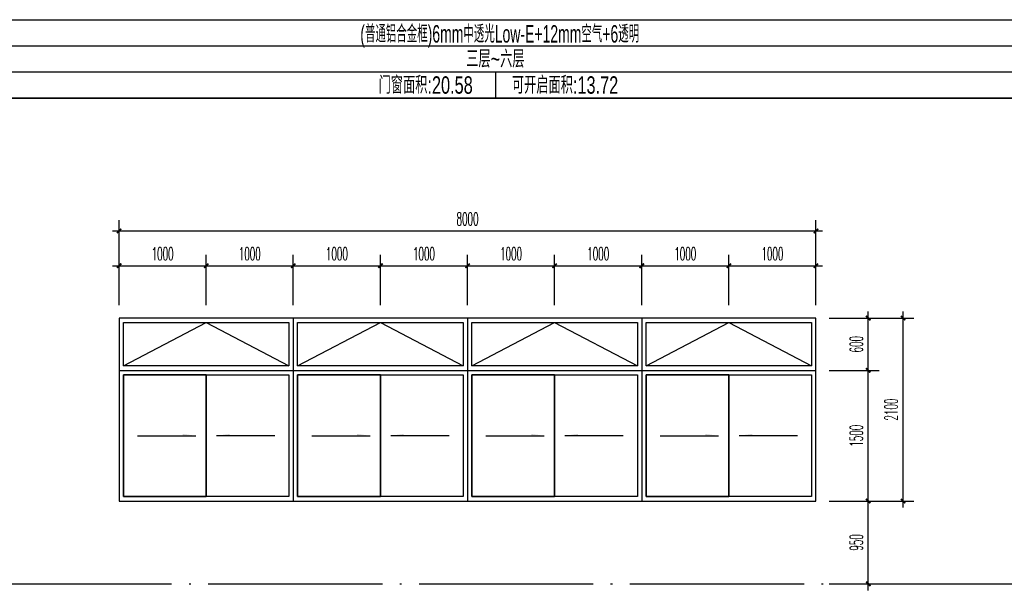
# Model space of a CAD drawing. Extents: x 1779708 to 7299578, y -1121471 to 88434.
# Tile 824 of 1056: x 6670629 to 6681932, y -1032015 to -1025465. Entities that reach past the tile are written whole.
import ezdxf
from ezdxf.enums import TextEntityAlignment as Align

# ---------------------------------------------------------------- set-up
doc = ezdxf.new("R2010")
doc.units = 0
doc.header["$LTSCALE"] = 1000
doc.header["$MEASUREMENT"] = 0
doc.linetypes.add('DOTE', pattern=[2.42, 2, -0.2, 0.02, -0.2])
doc.layers.get('0').update_dxf_attribs({"linetype": 'CONTINUOUS'})
doc.layers.get('Defpoints').update_dxf_attribs({"linetype": 'CONTINUOUS'})
for name, color, linetype in [('DIM_SYMB', 3, 'CONTINUOUS'), ('DOTE', 1, 'DOTE'), ('PUB_DIM', 3, 'CONTINUOUS'), ('PUB_TAB', 7, 'CONTINUOUS'), ('PUB_TEXT', 7, 'CONTINUOUS'), ('WINDOW', 2, 'CONTINUOUS'), ('立面细线', 114, 'CONTINUOUS')]:
    doc.layers.add(name, color=color, linetype=linetype)
doc.styles.add('_TCH_DIM_T3', font='SIMPLEX.shx', dxfattribs={"width": 0.494118, "bigfont": 'GBCBIG.shx'})
doc.styles.add('华正字体', font='huazheng.shx', dxfattribs={"width": 0.7, "bigfont": 'hztxt.shx'})
doc.dimstyles.new('_TCH_ARCH&&50', dxfattribs={"dimtxt": 148.75, "dimasz": 50, "dimexe": 125, "dimexo": 150, "dimgap": 63.125, "dimtad": 1, "dimdec": 0, "dimzin": 0, "dimdsep": 46, "dimtxsty": '_TCH_DIM_T3', "dimblk": 'ARCHTICK', "dimcen": 0.09, "dimdle": 75, "dimclrt": 7, "dimazin": 2, "dimtfac": 1, "dimtdec": 0, "dimtix": 1, "dimtmove": 2, "dimatfit": 3, "dimfxl": 250, "dimtolj": 1, "dimtzin": 0, "dimarcsym": 0})

# ---------------------------------------------------------------- blocks, each defined once
blk = doc.blocks.new('_ArchTick')
at = {"color": 0, "linetype": 'ByBlock', "const_width": 0.4}
blk.add_lwpolyline([(-0.5, -0.5), (0.5, 0.5)], dxfattribs=at)
blk = doc.blocks.new('*D4382')
at = {"layer": 'Defpoints', "color": 0, "transparency": 16777216}
for p in [(6672770, -1028289), (6671770, -1028890), (6672770, -1028890)]:
    blk.add_point(p, dxfattribs=at)
at = {"layer": 'PUB_DIM', "color": 0, "lineweight": -2, "transparency": 16777216}
for p, q in [((6671770, -1028740), (6671770, -1028164)), ((6672770, -1028740), (6672770, -1028164)), ((6671695, -1028289), (6672845, -1028289))]:
    blk.add_line(p, q, dxfattribs=at)
at = {"layer": 'PUB_DIM', "color": 0, "lineweight": -2, "transparency": 16777216, "xscale": 50, "yscale": 50, "zscale": 50, "rotation": 180}
blk.add_blockref('_ArchTick', (6671770, -1028289), dxfattribs=at)
at = {"layer": 'PUB_DIM', "color": 0, "lineweight": -2, "transparency": 16777216, "xscale": 50, "yscale": 50, "zscale": 50}
blk.add_blockref('_ArchTick', (6672770, -1028289), dxfattribs=at)
at = {"layer": 'PUB_DIM', "color": 7, "transparency": 16777216, "insert": (6672270, -1028152), "char_height": 148.8, "attachment_point": 5, "style": '_TCH_DIM_T3'}
blk.add_mtext('\\A1;1000', dxfattribs=at)
blk = doc.blocks.new('*D4383')
at = {"layer": 'Defpoints', "color": 0, "transparency": 16777216}
for p in [(6673770, -1028289), (6672770, -1028890), (6673770, -1028890)]:
    blk.add_point(p, dxfattribs=at)
at = {"layer": 'PUB_DIM', "color": 0, "lineweight": -2, "transparency": 16777216}
for p, q in [((6672770, -1028740), (6672770, -1028164)), ((6673770, -1028740), (6673770, -1028164)), ((6672695, -1028289), (6673845, -1028289))]:
    blk.add_line(p, q, dxfattribs=at)
at = {"layer": 'PUB_DIM', "color": 0, "lineweight": -2, "transparency": 16777216, "xscale": 50, "yscale": 50, "zscale": 50, "rotation": 180}
blk.add_blockref('_ArchTick', (6672770, -1028289), dxfattribs=at)
at = {"layer": 'PUB_DIM', "color": 0, "lineweight": -2, "transparency": 16777216, "xscale": 50, "yscale": 50, "zscale": 50}
blk.add_blockref('_ArchTick', (6673770, -1028289), dxfattribs=at)
at = {"layer": 'PUB_DIM', "color": 7, "transparency": 16777216, "insert": (6673270, -1028152), "char_height": 148.8, "attachment_point": 5, "style": '_TCH_DIM_T3'}
blk.add_mtext('\\A1;1000', dxfattribs=at)
blk = doc.blocks.new('*D4384')
at = {"layer": 'Defpoints', "color": 0, "transparency": 16777216}
for p in [(6674770, -1028289), (6673770, -1028890), (6674770, -1028890)]:
    blk.add_point(p, dxfattribs=at)
at = {"layer": 'PUB_DIM', "color": 0, "lineweight": -2, "transparency": 16777216}
for p, q in [((6673770, -1028740), (6673770, -1028164)), ((6674770, -1028740), (6674770, -1028164)), ((6673695, -1028289), (6674845, -1028289))]:
    blk.add_line(p, q, dxfattribs=at)
at = {"layer": 'PUB_DIM', "color": 0, "lineweight": -2, "transparency": 16777216, "xscale": 50, "yscale": 50, "zscale": 50, "rotation": 180}
blk.add_blockref('_ArchTick', (6673770, -1028289), dxfattribs=at)
at = {"layer": 'PUB_DIM', "color": 0, "lineweight": -2, "transparency": 16777216, "xscale": 50, "yscale": 50, "zscale": 50}
blk.add_blockref('_ArchTick', (6674770, -1028289), dxfattribs=at)
at = {"layer": 'PUB_DIM', "color": 7, "transparency": 16777216, "insert": (6674270, -1028152), "char_height": 148.8, "attachment_point": 5, "style": '_TCH_DIM_T3'}
blk.add_mtext('\\A1;1000', dxfattribs=at)
blk = doc.blocks.new('*D4385')
at = {"layer": 'Defpoints', "color": 0, "transparency": 16777216}
for p in [(6675770, -1028289), (6674770, -1028890), (6675770, -1028890)]:
    blk.add_point(p, dxfattribs=at)
at = {"layer": 'PUB_DIM', "color": 0, "lineweight": -2, "transparency": 16777216}
for p, q in [((6674770, -1028740), (6674770, -1028164)), ((6675770, -1028740), (6675770, -1028164)), ((6674695, -1028289), (6675845, -1028289))]:
    blk.add_line(p, q, dxfattribs=at)
at = {"layer": 'PUB_DIM', "color": 0, "lineweight": -2, "transparency": 16777216, "xscale": 50, "yscale": 50, "zscale": 50, "rotation": 180}
blk.add_blockref('_ArchTick', (6674770, -1028289), dxfattribs=at)
at = {"layer": 'PUB_DIM', "color": 0, "lineweight": -2, "transparency": 16777216, "xscale": 50, "yscale": 50, "zscale": 50}
blk.add_blockref('_ArchTick', (6675770, -1028289), dxfattribs=at)
at = {"layer": 'PUB_DIM', "color": 7, "transparency": 16777216, "insert": (6675270, -1028152), "char_height": 148.8, "attachment_point": 5, "style": '_TCH_DIM_T3'}
blk.add_mtext('\\A1;1000', dxfattribs=at)
blk = doc.blocks.new('*D4386')
at = {"layer": 'Defpoints', "color": 0, "transparency": 16777216}
for p in [(6676770, -1028289), (6675770, -1028890), (6676770, -1028890)]:
    blk.add_point(p, dxfattribs=at)
at = {"layer": 'PUB_DIM', "color": 0, "lineweight": -2, "transparency": 16777216}
for p, q in [((6675770, -1028740), (6675770, -1028164)), ((6676770, -1028740), (6676770, -1028164)), ((6675695, -1028289), (6676845, -1028289))]:
    blk.add_line(p, q, dxfattribs=at)
at = {"layer": 'PUB_DIM', "color": 0, "lineweight": -2, "transparency": 16777216, "xscale": 50, "yscale": 50, "zscale": 50, "rotation": 180}
blk.add_blockref('_ArchTick', (6675770, -1028289), dxfattribs=at)
at = {"layer": 'PUB_DIM', "color": 0, "lineweight": -2, "transparency": 16777216, "xscale": 50, "yscale": 50, "zscale": 50}
blk.add_blockref('_ArchTick', (6676770, -1028289), dxfattribs=at)
at = {"layer": 'PUB_DIM', "color": 7, "transparency": 16777216, "insert": (6676270, -1028152), "char_height": 148.8, "attachment_point": 5, "style": '_TCH_DIM_T3'}
blk.add_mtext('\\A1;1000', dxfattribs=at)
blk = doc.blocks.new('*D4387')
at = {"layer": 'Defpoints', "color": 0, "transparency": 16777216}
for p in [(6677770, -1028289), (6676770, -1028890), (6677770, -1028890)]:
    blk.add_point(p, dxfattribs=at)
at = {"layer": 'PUB_DIM', "color": 0, "lineweight": -2, "transparency": 16777216}
for p, q in [((6676770, -1028740), (6676770, -1028164)), ((6677770, -1028740), (6677770, -1028164)), ((6676695, -1028289), (6677845, -1028289))]:
    blk.add_line(p, q, dxfattribs=at)
at = {"layer": 'PUB_DIM', "color": 0, "lineweight": -2, "transparency": 16777216, "xscale": 50, "yscale": 50, "zscale": 50, "rotation": 180}
blk.add_blockref('_ArchTick', (6676770, -1028289), dxfattribs=at)
at = {"layer": 'PUB_DIM', "color": 0, "lineweight": -2, "transparency": 16777216, "xscale": 50, "yscale": 50, "zscale": 50}
blk.add_blockref('_ArchTick', (6677770, -1028289), dxfattribs=at)
at = {"layer": 'PUB_DIM', "color": 7, "transparency": 16777216, "insert": (6677270, -1028152), "char_height": 148.8, "attachment_point": 5, "style": '_TCH_DIM_T3'}
blk.add_mtext('\\A1;1000', dxfattribs=at)
blk = doc.blocks.new('*D4388')
at = {"layer": 'Defpoints', "color": 0, "transparency": 16777216}
for p in [(6678770, -1028289), (6677770, -1028890), (6678770, -1028890)]:
    blk.add_point(p, dxfattribs=at)
at = {"layer": 'PUB_DIM', "color": 0, "lineweight": -2, "transparency": 16777216}
for p, q in [((6677770, -1028740), (6677770, -1028164)), ((6678770, -1028740), (6678770, -1028164)), ((6677695, -1028289), (6678845, -1028289))]:
    blk.add_line(p, q, dxfattribs=at)
at = {"layer": 'PUB_DIM', "color": 0, "lineweight": -2, "transparency": 16777216, "xscale": 50, "yscale": 50, "zscale": 50, "rotation": 180}
blk.add_blockref('_ArchTick', (6677770, -1028289), dxfattribs=at)
at = {"layer": 'PUB_DIM', "color": 0, "lineweight": -2, "transparency": 16777216, "xscale": 50, "yscale": 50, "zscale": 50}
blk.add_blockref('_ArchTick', (6678770, -1028289), dxfattribs=at)
at = {"layer": 'PUB_DIM', "color": 7, "transparency": 16777216, "insert": (6678270, -1028152), "char_height": 148.8, "attachment_point": 5, "style": '_TCH_DIM_T3'}
blk.add_mtext('\\A1;1000', dxfattribs=at)
blk = doc.blocks.new('*D4389')
at = {"layer": 'Defpoints', "color": 0, "transparency": 16777216}
for p in [(6679770, -1028289), (6678770, -1028890), (6679770, -1028890)]:
    blk.add_point(p, dxfattribs=at)
at = {"layer": 'PUB_DIM', "color": 0, "lineweight": -2, "transparency": 16777216}
for p, q in [((6678770, -1028740), (6678770, -1028164)), ((6679770, -1028740), (6679770, -1028164)), ((6678695, -1028289), (6679845, -1028289))]:
    blk.add_line(p, q, dxfattribs=at)
at = {"layer": 'PUB_DIM', "color": 0, "lineweight": -2, "transparency": 16777216, "xscale": 50, "yscale": 50, "zscale": 50, "rotation": 180}
blk.add_blockref('_ArchTick', (6678770, -1028289), dxfattribs=at)
at = {"layer": 'PUB_DIM', "color": 0, "lineweight": -2, "transparency": 16777216, "xscale": 50, "yscale": 50, "zscale": 50}
blk.add_blockref('_ArchTick', (6679770, -1028289), dxfattribs=at)
at = {"layer": 'PUB_DIM', "color": 7, "transparency": 16777216, "insert": (6679270, -1028152), "char_height": 148.8, "attachment_point": 5, "style": '_TCH_DIM_T3'}
blk.add_mtext('\\A1;1000', dxfattribs=at)
blk = doc.blocks.new('*D4390')
at = {"layer": 'Defpoints', "color": 0, "transparency": 16777216}
for p in [(6679770, -1028890), (6680370, -1028890), (6679770, -1029490)]:
    blk.add_point(p, dxfattribs=at)
at = {"layer": 'PUB_DIM', "color": 0, "lineweight": -2, "transparency": 16777216}
for p, q in [((6680370, -1029565), (6680370, -1028815)), ((6679920, -1028890), (6680495, -1028890)), ((6679920, -1029490), (6680495, -1029490))]:
    blk.add_line(p, q, dxfattribs=at)
at = {"layer": 'PUB_DIM', "color": 0, "lineweight": -2, "transparency": 16777216, "xscale": 50, "yscale": 50, "zscale": 50}
for p, rotation in [((6680370, -1028890), 90), ((6680370, -1029490), 270)]:
    blk.add_blockref('_ArchTick', p, dxfattribs=dict(at, rotation=rotation))
at = {"layer": 'PUB_DIM', "color": 7, "transparency": 16777216, "insert": (6680232, -1029190), "char_height": 148.8, "attachment_point": 5, "rotation": 90, "style": '_TCH_DIM_T3'}
blk.add_mtext('\\A1;600', dxfattribs=at)
blk = doc.blocks.new('*D4391')
at = {"layer": 'Defpoints', "color": 0, "transparency": 16777216}
for p in [(6679770, -1029490), (6680370, -1029490), (6679770, -1030990)]:
    blk.add_point(p, dxfattribs=at)
at = {"layer": 'PUB_DIM', "color": 0, "lineweight": -2, "transparency": 16777216}
for p, q in [((6679920, -1029490), (6680495, -1029490)), ((6680370, -1031065), (6680370, -1029415)), ((6679920, -1030990), (6680495, -1030990))]:
    blk.add_line(p, q, dxfattribs=at)
at = {"layer": 'PUB_DIM', "color": 0, "lineweight": -2, "transparency": 16777216, "xscale": 50, "yscale": 50, "zscale": 50}
for p, rotation in [((6680370, -1029490), 90), ((6680370, -1030990), 270)]:
    blk.add_blockref('_ArchTick', p, dxfattribs=dict(at, rotation=rotation))
at = {"layer": 'PUB_DIM', "color": 7, "transparency": 16777216, "insert": (6680232, -1030240), "char_height": 148.8, "attachment_point": 5, "rotation": 90, "style": '_TCH_DIM_T3'}
blk.add_mtext('\\A1;1500', dxfattribs=at)
blk = doc.blocks.new('*D4392')
at = {"layer": 'Defpoints', "color": 0, "transparency": 16777216}
for p in [(6679770, -1030990), (6680370, -1030990), (6679770, -1031940)]:
    blk.add_point(p, dxfattribs=at)
at = {"layer": 'PUB_DIM', "color": 0, "lineweight": -2, "transparency": 16777216}
for p, q in [((6680370, -1032015), (6680370, -1030915)), ((6679920, -1030990), (6680495, -1030990)), ((6679920, -1031940), (6680495, -1031940))]:
    blk.add_line(p, q, dxfattribs=at)
at = {"layer": 'PUB_DIM', "color": 0, "lineweight": -2, "transparency": 16777216, "xscale": 50, "yscale": 50, "zscale": 50}
for p, rotation in [((6680370, -1030990), 90), ((6680370, -1031940), 270)]:
    blk.add_blockref('_ArchTick', p, dxfattribs=dict(at, rotation=rotation))
at = {"layer": 'PUB_DIM', "color": 7, "transparency": 16777216, "insert": (6680232, -1031465), "char_height": 148.8, "attachment_point": 5, "rotation": 90, "style": '_TCH_DIM_T3'}
blk.add_mtext('\\A1;950', dxfattribs=at)
blk = doc.blocks.new('*D4393')
at = {"layer": 'Defpoints', "color": 0, "transparency": 16777216}
for p in [(6679920, -1028890), (6680770, -1028890), (6679920, -1030990)]:
    blk.add_point(p, dxfattribs=at)
at = {"layer": 'PUB_DIM', "color": 0, "lineweight": -2, "transparency": 16777216}
for p, q in [((6680770, -1031065), (6680770, -1028815)), ((6680070, -1028890), (6680895, -1028890)), ((6680070, -1030990), (6680895, -1030990))]:
    blk.add_line(p, q, dxfattribs=at)
at = {"layer": 'PUB_DIM', "color": 0, "lineweight": -2, "transparency": 16777216, "xscale": 50, "yscale": 50, "zscale": 50}
for p, rotation in [((6680770, -1028890), 90), ((6680770, -1030990), 270)]:
    blk.add_blockref('_ArchTick', p, dxfattribs=dict(at, rotation=rotation))
at = {"layer": 'PUB_DIM', "color": 7, "transparency": 16777216, "insert": (6680633, -1029940), "char_height": 148.8, "attachment_point": 5, "rotation": 90, "style": '_TCH_DIM_T3'}
blk.add_mtext('\\A1;2100', dxfattribs=at)
blk = doc.blocks.new('*D4394')
at = {"layer": 'Defpoints', "color": 0, "transparency": 16777216}
for p in [(6679770, -1027890), (6671770, -1028740), (6679770, -1028740)]:
    blk.add_point(p, dxfattribs=at)
at = {"layer": 'PUB_DIM', "color": 0, "lineweight": -2, "transparency": 16777216}
for p, q in [((6671770, -1028590), (6671770, -1027765)), ((6679770, -1028590), (6679770, -1027765)), ((6671695, -1027890), (6679845, -1027890))]:
    blk.add_line(p, q, dxfattribs=at)
at = {"layer": 'PUB_DIM', "color": 0, "lineweight": -2, "transparency": 16777216, "xscale": 50, "yscale": 50, "zscale": 50, "rotation": 180}
blk.add_blockref('_ArchTick', (6671770, -1027890), dxfattribs=at)
at = {"layer": 'PUB_DIM', "color": 0, "lineweight": -2, "transparency": 16777216, "xscale": 50, "yscale": 50, "zscale": 50}
blk.add_blockref('_ArchTick', (6679770, -1027890), dxfattribs=at)
at = {"layer": 'PUB_DIM', "color": 7, "transparency": 16777216, "insert": (6675770, -1027752), "char_height": 148.8, "attachment_point": 5, "style": '_TCH_DIM_T3'}
blk.add_mtext('\\A1;8000', dxfattribs=at)

msp = doc.modelspace()

# ---------------------------------------------------------------- hatches: boundary and pattern name
at = {"layer": 'DIM_SYMB'}
for points in [[(6672650.7, -1030239.7), (6672500.7, -1030239.7), (6672500.7, -1030219.7)], [(6672888.3, -1030239.7), (6673038.3, -1030239.7), (6673038.3, -1030219.7)], [(6674650.7, -1030239.7), (6674500.7, -1030239.7), (6674500.7, -1030219.7)], [(6674888.3, -1030239.7), (6675038.3, -1030239.7), (6675038.3, -1030219.7)], [(6676650.7, -1030239.7), (6676500.7, -1030239.7), (6676500.7, -1030219.7)], [(6676888.3, -1030239.7), (6677038.3, -1030239.7), (6677038.3, -1030219.7)], [(6678650.7, -1030239.7), (6678500.7, -1030239.7), (6678500.7, -1030219.7)], [(6678888.3, -1030239.7), (6679038.3, -1030239.7), (6679038.3, -1030219.7)]]:
    msp.add_hatch(color=256, dxfattribs=at).paths.add_polyline_path(points)

# ---------------------------------------------------------------- linework, layer by layer
msp.add_line((6682073.1, -1026364.7), (6645273.1, -1026364.7))
msp.add_line((6682073.1, -1026364.7), (6645273.1, -1026364.7))
for points in [[(6671981.8, -1030239.7), (6672650.7, -1030239.7)], [(6673557.2, -1030239.7), (6672888.3, -1030239.7)], [(6673981.8, -1030239.7), (6674650.7, -1030239.7)], [(6675557.2, -1030239.7), (6674888.3, -1030239.7)], [(6675981.8, -1030239.7), (6676650.7, -1030239.7)], [(6677557.2, -1030239.7), (6676888.3, -1030239.7)], [(6677981.8, -1030239.7), (6678650.7, -1030239.7)], [(6679557.2, -1030239.7), (6678888.3, -1030239.7)]]:
    msp.add_lwpolyline(points, dxfattribs=at)
at = {"layer": 'DOTE'}
msp.add_line((6646173.1, -1031939.7), (6682073.1, -1031939.7), dxfattribs=at)
at = {"layer": 'PUB_TAB'}
for p, q in [((6645273.1, -1025464.7), (6682073.1, -1025464.7)), ((6645273.1, -1025764.7), (6682073.1, -1025764.7)), ((6645273.1, -1026064.7), (6682073.1, -1026064.7)), ((6676089.7, -1026064.7), (6676089.7, -1026364.7)), ((6645273.1, -1026364.7), (6682073.1, -1026364.7))]:
    msp.add_line(p, q, dxfattribs=at)
at = {"layer": 'WINDOW'}
for p, q in [((6673769.5, -1028889.7), (6673769.5, -1030989.7)), ((6675769.5, -1028889.7), (6675769.5, -1030989.7)), ((6677769.5, -1028889.7), (6677769.5, -1030989.7)), ((6671769.5, -1029489.7), (6679769.5, -1029489.7))]:
    msp.add_line(p, q, dxfattribs=at)
for points in [[(6671769.5, -1030989.7), (6679769.5, -1030989.7), (6679769.5, -1028889.7), (6671769.5, -1028889.7)], [(6671819.5, -1029539.7), (6673719.5, -1029539.7), (6673719.5, -1030939.7), (6671819.5, -1030939.7)], [(6673819.5, -1029539.7), (6675719.5, -1029539.7), (6675719.5, -1030939.7), (6673819.5, -1030939.7)], [(6675819.5, -1029539.7), (6677719.5, -1029539.7), (6677719.5, -1030939.7), (6675819.5, -1030939.7)], [(6677819.5, -1029539.7), (6679719.5, -1029539.7), (6679719.5, -1030939.7), (6677819.5, -1030939.7)]]:
    msp.add_lwpolyline(points, close=True, dxfattribs=at)
at = {"layer": '立面细线'}
for points in [[(6671819.5, -1028939.7), (6673719.5, -1028939.7), (6673719.5, -1029439.7), (6671819.5, -1029439.7)], [(6673819.5, -1028939.7), (6675719.5, -1028939.7), (6675719.5, -1029439.7), (6673819.5, -1029439.7)], [(6675819.5, -1028939.7), (6677719.5, -1028939.7), (6677719.5, -1029439.7), (6675819.5, -1029439.7)], [(6677819.5, -1028939.7), (6679719.5, -1028939.7), (6679719.5, -1029439.7), (6677819.5, -1029439.7)]]:
    msp.add_lwpolyline(points, close=True, dxfattribs=at)
for points in [[(6671819.5, -1029439.7), (6672769.5, -1028939.7), (6673719.5, -1029439.7)], [(6673819.5, -1029439.7), (6674769.5, -1028939.7), (6675719.5, -1029439.7)], [(6675819.5, -1029439.7), (6676769.5, -1028939.7), (6677719.5, -1029439.7)], [(6677819.5, -1029439.7), (6678769.5, -1028939.7), (6679719.5, -1029439.7)], [(6672769.5, -1029539.7), (6671819.5, -1029539.7), (6671819.5, -1030939.7), (6672769.5, -1030939.7), (6672769.5, -1029539.7), (6672769.5, -1030239.7), (6672769.5, -1030939.7)], [(6672769.5, -1029539.7), (6673719.5, -1029539.7), (6673719.5, -1030939.7), (6672769.5, -1030939.7), (6672769.5, -1029539.7), (6672769.5, -1030239.7), (6672769.5, -1030939.7)], [(6674769.5, -1029539.7), (6673819.5, -1029539.7), (6673819.5, -1030939.7), (6674769.5, -1030939.7), (6674769.5, -1029539.7), (6674769.5, -1030239.7), (6674769.5, -1030939.7)], [(6674769.5, -1029539.7), (6675719.5, -1029539.7), (6675719.5, -1030939.7), (6674769.5, -1030939.7), (6674769.5, -1029539.7), (6674769.5, -1030239.7), (6674769.5, -1030939.7)], [(6676769.5, -1029539.7), (6675819.5, -1029539.7), (6675819.5, -1030939.7), (6676769.5, -1030939.7), (6676769.5, -1029539.7), (6676769.5, -1030239.7), (6676769.5, -1030939.7)], [(6676769.5, -1029539.7), (6677719.5, -1029539.7), (6677719.5, -1030939.7), (6676769.5, -1030939.7), (6676769.5, -1029539.7), (6676769.5, -1030239.7), (6676769.5, -1030939.7)], [(6678769.5, -1029539.7), (6677819.5, -1029539.7), (6677819.5, -1030939.7), (6678769.5, -1030939.7), (6678769.5, -1029539.7), (6678769.5, -1030239.7), (6678769.5, -1030939.7)], [(6678769.5, -1029539.7), (6679719.5, -1029539.7), (6679719.5, -1030939.7), (6678769.5, -1030939.7), (6678769.5, -1029539.7), (6678769.5, -1030239.7), (6678769.5, -1030939.7)]]:
    msp.add_lwpolyline(points, dxfattribs=at)

# ---------------------------------------------------------------- texts
at = {"layer": 'PUB_TAB', "style": '华正字体', "width": 0.7}
for s, p in [('三层~六层', (6676089.7, -1026014.7)), ('门窗面积:20.58', (6675289.7, -1026314.7)), ('可开启面积:13.72', (6676889.7, -1026314.7))]:
    msp.add_text(s, height=200, dxfattribs=at).set_placement(p, align=Align.CENTER)
at = {"layer": 'PUB_TEXT', "style": '华正字体', "width": 0.6}
msp.add_text('(普通铝合金框)6mm中透光Low-E+12mm空气+6透明', height=200, dxfattribs=at).set_placement((6676139.4, -1025727.2), align=Align.CENTER)

# ---------------------------------------------------------------- dimensions: what is measured, and where the dimension line sits
at = {"layer": 'PUB_DIM'}
for p1, p2, distance, picture, middle in [((6671769.5, -1028739.7), (6679769.5, -1028739.7), 850.1, '*D4394', (6675769.5, -1027752)), ((6671769.5, -1028889.7), (6672769.5, -1028889.7), 600.2, '*D4382', (6672269.5, -1028151.9)), ((6672769.5, -1028889.7), (6673769.5, -1028889.7), 600.2, '*D4383', (6673269.5, -1028151.9)), ((6673769.5, -1028889.7), (6674769.5, -1028889.7), 600.2, '*D4384', (6674269.5, -1028151.9)), ((6674769.5, -1028889.7), (6675769.5, -1028889.7), 600.2, '*D4385', (6675269.5, -1028151.9)), ((6675769.5, -1028889.7), (6676769.5, -1028889.7), 600.2, '*D4386', (6676269.5, -1028151.9)), ((6676769.5, -1028889.7), (6677769.5, -1028889.7), 600.2, '*D4387', (6677269.5, -1028151.9)), ((6677769.5, -1028889.7), (6678769.5, -1028889.7), 600.2, '*D4388', (6678269.5, -1028151.9)), ((6678769.5, -1028889.7), (6679769.5, -1028889.7), 600.2, '*D4389', (6679269.5, -1028151.9)), ((6679769.5, -1029489.7), (6679769.5, -1028889.7), -600.4, '*D4390', (6680232.4, -1029189.7)), ((6679919.5, -1030989.7), (6679919.5, -1028889.7), -850.7, '*D4393', (6680632.7, -1029939.7)), ((6679769.5, -1030989.7), (6679769.5, -1029489.7), -600.4, '*D4391', (6680232.4, -1030239.7)), ((6679769.5, -1031939.7), (6679769.5, -1030989.7), -600.4, '*D4392', (6680232.4, -1031464.7))]:
    dim = msp.add_aligned_dim(p1=p1, p2=p2, distance=distance, dimstyle='_TCH_ARCH&&50', dxfattribs=at)
    dim.commit()
    dim.dimension.update_dxf_attribs({"geometry": picture, "text_midpoint": middle})

doc.saveas('drawing.dxf')
